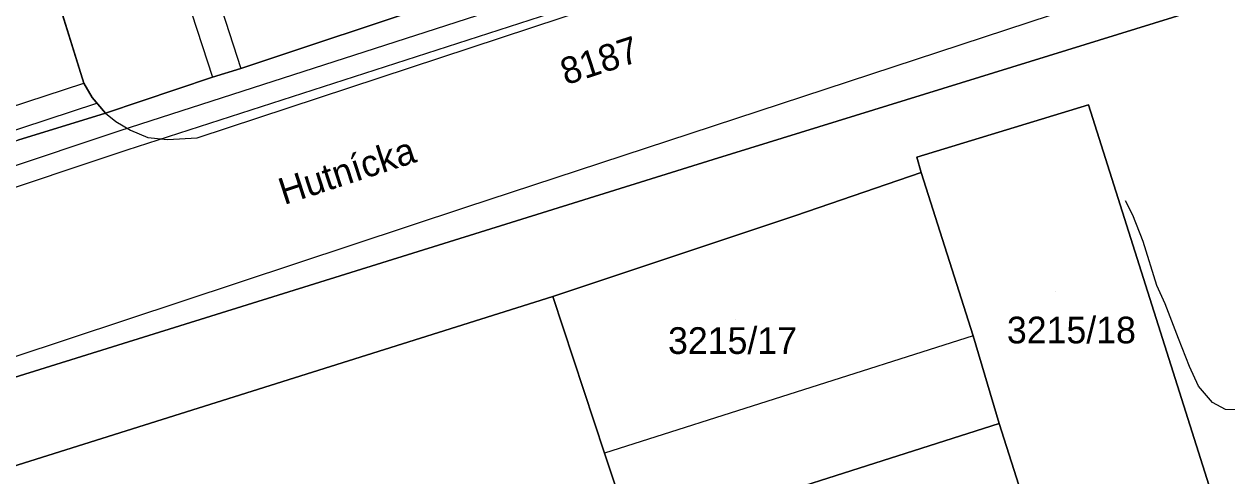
# Model space of a CAD drawing. Extents: x -264070 to -262271, y -1238894 to -1238141.
# Drawn here: x -262723.1 to -262632.9, y -1238640 to -1238606.1 of the extents above; entities that cross this region are included whole.
import ezdxf

# ---------------------------------------------------------------- set-up
doc = ezdxf.new("R2010")
doc.units = 0
for name, color, linetype in [('body_kn', 7, 'Continuous'), ('kladpar_druhypozemkov', 7, 'Continuous'), ('kladpar_hranice', 7, 'Continuous'), ('kladpar_parcelnecisla', 7, 'Continuous'), ('kladpar_plochy', 7, 'Continuous'), ('popisy', 7, 'Continuous'), ('tarchy_linie', 7, 'Continuous'), ('zappar_hrandruhpozemk', 7, 'Continuous')]:
    doc.layers.add(name, color=color, linetype=linetype)

msp = doc.modelspace()

# ---------------------------------------------------------------- linework, layer by layer
at = {"layer": 'body_kn'}
for p, q in [((-262706.81, -1238609.46), (-262706.81, -1238609.46)), ((-262718.58, -1238610.56), (-262718.58, -1238610.56)), ((-262708.93, -1238610.13), (-262708.93, -1238610.13)), ((-262717.96, -1238611.63), (-262717.96, -1238611.63)), ((-262717.6, -1238612.06), (-262717.6, -1238612.06)), ((-262643.28, -1238612.19), (-262643.28, -1238612.19)), ((-262716.97, -1238612.82), (-262716.97, -1238612.82)), ((-262716.97, -1238612.82), (-262716.97, -1238612.82)), ((-262716.19, -1238613.45), (-262716.19, -1238613.45)), ((-262715.85, -1238614.12), (-262715.85, -1238614.12)), ((-262715.09, -1238614.1), (-262715.09, -1238614.1)), ((-262713.78, -1238614.64), (-262713.78, -1238614.64)), ((-262712.32, -1238614.79), (-262712.32, -1238614.79)), ((-262710.08, -1238614.66), (-262710.08, -1238614.66)), ((-262715.37, -1238615.59), (-262715.37, -1238615.59)), ((-262671.41, -1238616.29), (-262671.41, -1238616.29)), ((-262656.14, -1238616.11), (-262656.14, -1238616.11)), ((-262656.14, -1238616.11), (-262656.14, -1238616.11)), ((-262655.82, -1238617.26), (-262655.82, -1238617.26)), ((-262640.52, -1238619.37), (-262640.52, -1238619.37)), ((-262689.96, -1238619.86), (-262689.96, -1238619.86)), ((-262665.21, -1238620.49), (-262665.21, -1238620.49)), ((-262639.96, -1238620.45), (-262639.96, -1238620.45)), ((-262639.19, -1238622.43), (-262639.19, -1238622.43)), ((-262638.16, -1238625.72), (-262638.16, -1238625.72)), ((-262683.43, -1238626.55), (-262683.43, -1238626.55)), ((-262683.43, -1238626.55), (-262683.43, -1238626.55)), ((-262637.53, -1238627.09), (-262637.53, -1238627.09)), ((-262651.94, -1238629.5), (-262651.94, -1238629.5)), ((-262651.94, -1238629.5), (-262651.94, -1238629.5)), ((-262636.54, -1238629.69), (-262636.54, -1238629.69)), ((-262635.72, -1238631.79), (-262635.72, -1238631.79)), ((-262635.04, -1238633.26), (-262635.04, -1238633.26)), ((-262634, -1238634.49), (-262634, -1238634.49)), ((-262633.01, -1238635.02), (-262633.01, -1238635.02)), ((-262649.98, -1238636.07), (-262649.98, -1238636.07)), ((-262679.56, -1238638.28), (-262679.56, -1238638.28))]:
    msp.add_line(p, q, dxfattribs=at)
at = {"layer": 'kladpar_druhypozemkov'}
for p, q in [((-262681.19, -1238608.31), (-262681.19, -1238608.31)), ((-262645.79, -1238626.15), (-262645.79, -1238626.15)), ((-262669.76, -1238628.25), (-262669.76, -1238628.25))]:
    msp.add_line(p, q, dxfattribs=at)
at = {"layer": 'kladpar_hranice'}
for points in [[(-262625.67, -1238558.99), (-262634.61, -1238561.91), (-262636.46, -1238562.57), (-262652.02, -1238567.57), (-262653.77, -1238568.13), (-262669.15, -1238572.99), (-262671.07, -1238573.61), (-262679.9, -1238576.44), (-262681.72, -1238577.01), (-262697.05, -1238581.96), (-262698.91, -1238582.55), (-262714.09, -1238587.54), (-262715.81, -1238588.1), (-262718.71, -1238589.04), (-262720.28, -1238590.21), (-262721.46, -1238591.4), (-262722.16, -1238592.6), (-262722.6, -1238593.98), (-262722.81, -1238595.51), (-262722.61, -1238597.62), (-262718.58, -1238610.56), (-262717.96, -1238611.63), (-262716.97, -1238612.82), (-262723.53, -1238614.84)], [(-262735.99, -1238642.2), (-262736.71, -1238639.53), (-262735.34, -1238639.04), (-262736.24, -1238636.49), (-262671.41, -1238616.29), (-262597.4, -1238593.4), (-262597.75, -1238594.31), (-262596.44, -1238594.85), (-262596.51, -1238595.7), (-262594.25, -1238596.52), (-262597.86, -1238597.78), (-262598.76, -1238598.09), (-262599.87, -1238598.48), (-262608.95, -1238601.66), (-262558.66, -1238630.19)], [(-262597.4, -1238593.4), (-262671.41, -1238616.29), (-262736.24, -1238636.49)], [(-262691.58, -1238604.4), (-262706.81, -1238609.46), (-262708.93, -1238610.13), (-262716.97, -1238612.82), (-262717.96, -1238611.63), (-262718.58, -1238610.56), (-262722.61, -1238597.62)], [(-262801.62, -1238640.83), (-262774.15, -1238631.78), (-262769.15, -1238630.12), (-262750.66, -1238623.97), (-262747.3, -1238622.86), (-262723.53, -1238614.84), (-262716.97, -1238612.82), (-262708.93, -1238610.13), (-262706.81, -1238609.46), (-262691.58, -1238604.4), (-262689.5, -1238603.73), (-262674.14, -1238598.63)], [(-262633.15, -1238644.21), (-262643.28, -1238612.19), (-262656.14, -1238616.11), (-262655.82, -1238617.26), (-262665.21, -1238620.49), (-262683.43, -1238626.55), (-262736.63, -1238643.27)], [(-262656.14, -1238616.11), (-262643.28, -1238612.19), (-262633.15, -1238644.21), (-262632.99, -1238645.39), (-262645.74, -1238649.36), (-262649.98, -1238636.07), (-262651.94, -1238629.5), (-262655.82, -1238617.26), (-262656.14, -1238616.11)], [(-262683.43, -1238626.55), (-262665.21, -1238620.49), (-262655.82, -1238617.26), (-262651.94, -1238629.5), (-262649.98, -1238636.07), (-262677.4, -1238644.79), (-262679.56, -1238638.28), (-262683.43, -1238626.55)], [(-262683.93, -1238702.82), (-262714.42, -1238712.3), (-262736.63, -1238643.27), (-262683.43, -1238626.55), (-262679.56, -1238638.28), (-262677.4, -1238644.79), (-262649.98, -1238636.07), (-262645.74, -1238649.36), (-262632.99, -1238645.39), (-262633.15, -1238644.21)]]:
    msp.add_lwpolyline(points, dxfattribs=at)
at = {"layer": 'kladpar_plochy'}
for p, q in [((-262718.58, -1238610.56), (-262722.61, -1238597.62)), ((-262691.58, -1238604.4), (-262706.81, -1238609.46)), ((-262706.81, -1238609.46), (-262708.93, -1238610.13)), ((-262717.96, -1238611.63), (-262718.58, -1238610.56)), ((-262708.93, -1238610.13), (-262716.97, -1238612.82)), ((-262716.97, -1238612.82), (-262717.96, -1238611.63))]:
    msp.add_line(p, q, dxfattribs=at)
for points in [[(-262625.67, -1238558.99), (-262634.61, -1238561.91), (-262636.46, -1238562.57), (-262652.02, -1238567.57), (-262653.77, -1238568.13), (-262669.15, -1238572.99), (-262671.07, -1238573.61), (-262679.9, -1238576.44), (-262681.72, -1238577.01), (-262697.05, -1238581.96), (-262698.91, -1238582.55), (-262714.09, -1238587.54), (-262715.81, -1238588.1), (-262718.71, -1238589.04), (-262720.28, -1238590.21), (-262721.46, -1238591.4), (-262722.16, -1238592.6), (-262722.6, -1238593.98), (-262722.81, -1238595.51), (-262722.61, -1238597.62), (-262718.58, -1238610.56), (-262717.96, -1238611.63), (-262716.97, -1238612.82), (-262723.53, -1238614.84)], [(-262723.53, -1238614.84), (-262716.97, -1238612.82), (-262708.93, -1238610.13), (-262706.81, -1238609.46), (-262691.58, -1238604.4), (-262689.5, -1238603.73), (-262674.14, -1238598.63), (-262672.23, -1238597.97), (-262663.77, -1238595.15), (-262661.65, -1238594.46), (-262646.48, -1238589.48), (-262644.33, -1238588.83), (-262629.3, -1238583.86)], [(-262735.99, -1238642.2), (-262736.71, -1238639.53), (-262735.34, -1238639.04), (-262736.24, -1238636.49), (-262671.41, -1238616.29), (-262597.4, -1238593.4), (-262597.75, -1238594.31), (-262596.44, -1238594.85), (-262596.51, -1238595.7), (-262594.25, -1238596.52), (-262597.86, -1238597.78), (-262598.76, -1238598.09), (-262599.87, -1238598.48), (-262608.95, -1238601.66), (-262558.66, -1238630.19), (-262557.61, -1238620.64), (-262556.85, -1238613.38), (-262556.65, -1238611.17), (-262553.13, -1238613.63), (-262552.82, -1238613.85), (-262551.4, -1238615.05), (-262556.57, -1238652.99)], [(-262597.4, -1238593.4), (-262671.41, -1238616.29), (-262736.24, -1238636.49)], [(-262633.15, -1238644.21), (-262643.28, -1238612.19), (-262656.14, -1238616.11), (-262655.82, -1238617.26), (-262665.21, -1238620.49), (-262683.43, -1238626.55), (-262736.63, -1238643.27)], [(-262736.63, -1238643.27), (-262683.43, -1238626.55), (-262679.56, -1238638.28), (-262677.4, -1238644.79), (-262649.98, -1238636.07), (-262645.74, -1238649.36)]]:
    msp.add_lwpolyline(points, dxfattribs=at)
for points in [[(-262656.14, -1238616.11), (-262643.28, -1238612.19), (-262633.15, -1238644.21), (-262632.99, -1238645.39), (-262645.74, -1238649.36), (-262649.98, -1238636.07), (-262651.94, -1238629.5), (-262655.82, -1238617.26)], [(-262683.43, -1238626.55), (-262665.21, -1238620.49), (-262655.82, -1238617.26), (-262651.94, -1238629.5), (-262649.98, -1238636.07), (-262677.4, -1238644.79), (-262679.56, -1238638.28)]]:
    msp.add_lwpolyline(points, close=True, dxfattribs=at)
at = {"layer": 'tarchy_linie'}
msp.add_line((-262791.11, -1238636.1), (-262717.6, -1238612.06), dxfattribs=at)
for points in [[(-262805.94, -1238644.2), (-262715.85, -1238614.12), (-262565.32, -1238565.56), (-262565.76, -1238563)], [(-262563.57, -1238566.62), (-262715.37, -1238615.59), (-262805.94, -1238645.83)], [(-262793.07, -1238634.95), (-262718.58, -1238610.56), (-262717.96, -1238611.63), (-262717.6, -1238612.06), (-262716.97, -1238612.82), (-262708.93, -1238610.13), (-262706.81, -1238609.46), (-262691.58, -1238604.4), (-262689.5, -1238603.73), (-262674.14, -1238598.63), (-262672.23, -1238597.97), (-262663.77, -1238595.15), (-262661.65, -1238594.46), (-262646.48, -1238589.48), (-262644.33, -1238588.83), (-262629.3, -1238583.86)], [(-262631.43, -1238635.03), (-262633.01, -1238635.02), (-262634, -1238634.49), (-262635.04, -1238633.26), (-262635.72, -1238631.79), (-262636.54, -1238629.69), (-262637.53, -1238627.09), (-262638.16, -1238625.72), (-262639.19, -1238622.43), (-262639.96, -1238620.45), (-262640.52, -1238619.37)]]:
    msp.add_lwpolyline(points, dxfattribs=at)
at = {"layer": 'zappar_hrandruhpozemk'}
for p, q in [((-262708.87, -1238603.11), (-262706.81, -1238609.46)), ((-262710.99, -1238603.85), (-262708.93, -1238610.13)), ((-262651.94, -1238629.5), (-262679.56, -1238638.28))]:
    msp.add_line(p, q, dxfattribs=at)
for points in [[(-262710.08, -1238614.66), (-262641.8, -1238592.15), (-262555.23, -1238563.78)], [(-262736.65, -1238635.31), (-262689.96, -1238619.86), (-262624.16, -1238598.23)], [(-262716.97, -1238612.82), (-262716.19, -1238613.45), (-262715.09, -1238614.1), (-262713.78, -1238614.64), (-262712.32, -1238614.79), (-262710.08, -1238614.66)]]:
    msp.add_lwpolyline(points, dxfattribs=at)

# ---------------------------------------------------------------- texts
at = {"layer": 'kladpar_parcelnecisla'}
msp.add_text('8187', height=2, rotation=18, dxfattribs=at).set_placement((-262682.464, -1238610.73))
for s, p in [('3215/18', (-262649.4, -1238630.06)), ('3215/17', (-262674.799, -1238630.85))]:
    msp.add_text(s, height=2, dxfattribs=at).set_placement(p)
at = {"layer": 'popisy'}
msp.add_text('Hutnícka', height=2, rotation=18, dxfattribs=at).set_placement((-262703.578, -1238619.7))

doc.saveas('drawing.dxf')
